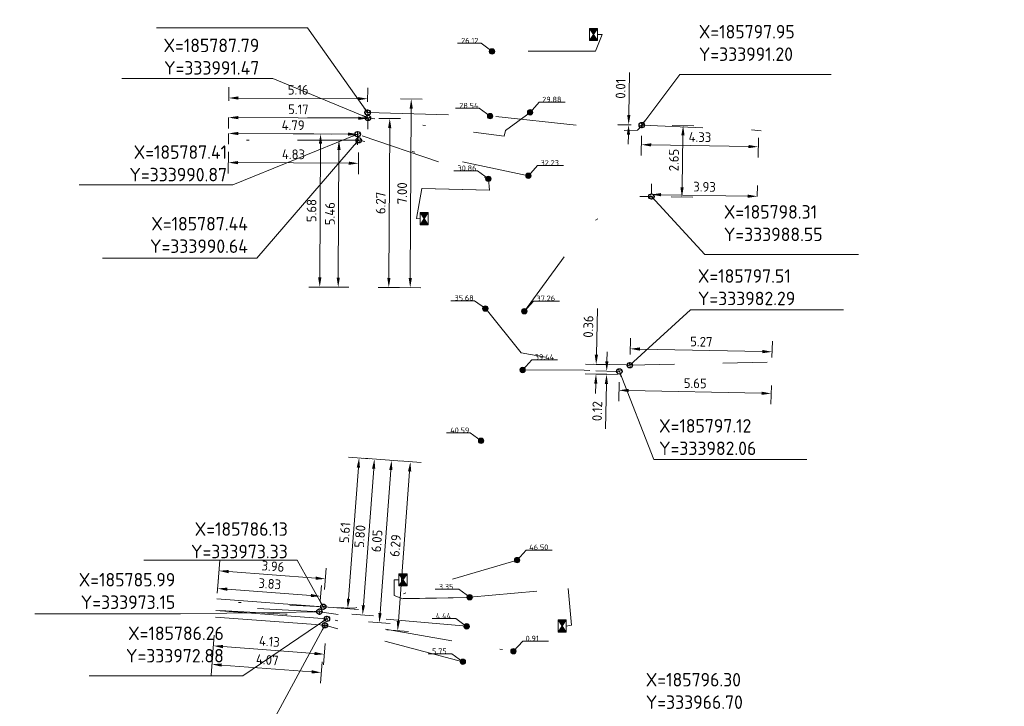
# Model space of a CAD drawing. Header units: inches. Extents: x 0 to 191500, y 0 to 342750.
# Tile 311 of 547: x 185775 to 185811, y 333970 to 333995. Entities that reach past the tile are written whole.
import ezdxf

# ---------------------------------------------------------------- set-up
doc = ezdxf.new("R2010")
doc.units = ezdxf.units.IN
doc.header["$MEASUREMENT"] = 0
for name, pattern in [('RI-HWA_HUISAANSLUITING', [4.8, 3, -1.8]), ('RI-HWA_KOLKAANSLUITING', [4.3, 2.5, -1.8]), ('RI-VWA_HUISAANSLUITING', [6.1, 2.5, -1.8, 0, -1.8])]:
    doc.linetypes.add(name, pattern=pattern)
doc.layers.get('0').update_dxf_attribs({"lineweight": 20})
doc.layers.get('DefPoints').update_dxf_attribs({"lineweight": 20})
for name, color, linetype, lineweight in [('ECW', 150, 'Continuous', 20), ('N-WE-RI-HWA-MAATVOERING-T25', 151, 'Continuous', 20), ('N-WE-RI-HWA_HUISAANSLUITING_PVC_160-G', 150, 'RI-HWA_HUISAANSLUITING', 20), ('N-WE-RI-HWA_KOLK-S', 150, 'Continuous', 20), ('N-WE-RI-HWA_KOLKAANSLUITING_PVC_160-G', 150, 'RI-HWA_KOLKAANSLUITING', 20), ('N-WE-RI-HWA_RIOOLPUT_ONTSTOPPINGSPUT-G', 150, 'Continuous', 20), ('N-WE-RI-INLAAT', 7, 'Continuous', 20), ('N-WE-RI-VWA-MAATVOERING-T25', 30, 'Continuous', 20), ('N-WE-RI-VWA_HUISAANSLUITING_PVC_160-G', 20, 'RI-VWA_HUISAANSLUITING', 20), ('N-WE-RI-VWA_RIOOLPUT_ONTSTOPPINGSPUT-G', 30, 'Continuous', 20), ('Tekst algemeen', 7, 'Continuous', 20)]:
    doc.layers.add(name, color=color, linetype=linetype, lineweight=lineweight)
doc.styles.add('NLCS-ISO', font='txt')
doc.styles.add('NLCS-ISO-M200-T18', font='txt', dxfattribs={"height": 0.36})
doc.styles.add('NLCS-ISO-M200-T25', font='txt', dxfattribs={"height": 0.5})
doc.dimstyles.new('NLCS-M200-T18-PIJL_L2_H1', dxfattribs={"dimscale": 0.2, "dimtxt": 2.5, "dimasz": 1.8, "dimexe": 2, "dimexo": 2, "dimgap": 0.7, "dimtad": 1, "dimzin": 0, "dimdsep": 46, "dimtxsty": 'NLCS-ISO-M200-T18', "dimcen": 0, "dimdle": 2, "dimclrd": 256, "dimclre": 256, "dimclrt": 256, "dimadec": 1, "dimazin": 0, "dimtfac": 1, "dimtdec": 3, "dimtofl": 0, "dimtmove": 0, "dimatfit": 3, "dimfxl": 2, "dimfxlon": 1, "dimtfillclr": 256, "dimtolj": 1, "dimtzin": 0, "dimlwd": -1, "dimlwe": -1, "dimarcsym": 0})
doc.dimstyles.new('NLCS-M200-T25-OPENBOL_L0_H0', dxfattribs={"dimscale": 0.2, "dimtxt": 2.5, "dimasz": 1, "dimexe": 2, "dimexo": 0, "dimgap": 0.5, "dimtad": 1, "dimdec": 0, "dimzin": 0, "dimdsep": 46, "dimtxsty": 'NLCS-ISO-M200-T25', "dimblk": 'DOTBLANK', "dimcen": 2, "dimclrd": 256, "dimclre": 256, "dimclrt": 256, "dimadec": 0, "dimazin": 0, "dimtp": 1, "dimtm": 1, "dimtfac": 1, "dimtix": 1, "dimtofl": 0, "dimtmove": 1, "dimatfit": 3, "dimldrblk": 'DOTBLANK', "dimfxl": 1, "dimfxlon": 1, "dimtvp": 0.5, "dimtolj": 1, "dimtzin": 0, "dimlwd": -1, "dimlwe": -1, "dimarcsym": 0})
picture_1 = doc.add_image_def('image1.ecw', size_in_pixel=(220000, 285000))

# ---------------------------------------------------------------- blocks, each defined once
blk = doc.blocks.new('N-SRI-KOLK_STRAAT_450X300-SO')
h = blk.add_hatch(color=256)
h.dxf.hatch_style = 1
h.paths.add_polyline_path([(0, 0.75), (-1.125, 1.5), (-1.125, 0)])
h.paths.add_polyline_path([(1.125, 1.5), (0, 0.75), (1.125, 0)])
for p, q in [((-1.125, 0), (1.125, 1.5)), ((1.125, 0), (-1.125, 1.5))]:
    blk.add_line(p, q)
at = {"flags": 128}
blk.add_lwpolyline([(-1.125, 0), (1.125, 0), (1.125, 1.5), (-1.125, 1.5)], close=True, dxfattribs=at)
blk = doc.blocks.new('A$C69773F55')
at = {"layer": 'N-WE-RI-HWA_KOLK-S', "xscale": 0.2, "yscale": 0.2, "zscale": 0.2, "rotation": 270}
blk.add_blockref('N-SRI-KOLK_STRAAT_450X300-SO', (0, 0.225, 53.073), dxfattribs=at)
blk = doc.blocks.new('A$C0CBE2467')
at = {"layer": 'N-WE-RI-HWA_KOLK-S', "xscale": 0.2, "yscale": 0.2, "zscale": 0.2, "rotation": 270}
blk.add_blockref('N-SRI-KOLK_STRAAT_450X300-SO', (0, 0.225, 53.073), dxfattribs=at)
blk = doc.blocks.new('A$C216208EF')
at = {"layer": 'N-WE-RI-HWA_KOLK-S', "xscale": 0.2, "yscale": 0.2, "zscale": 0.2, "rotation": 270}
blk.add_blockref('N-SRI-KOLK_STRAAT_450X300-SO', (0, 0.225, 53.073), dxfattribs=at)
blk = doc.blocks.new('A$C76EB385D')
at = {"layer": 'N-WE-RI-HWA_KOLK-S', "xscale": 0.2, "yscale": 0.2, "zscale": 0.2, "rotation": 270}
blk.add_blockref('N-SRI-KOLK_STRAAT_450X300-SO', (0, 0.225, 53.073), dxfattribs=at)
blk = doc.blocks.new('_DotBlank')
at = {"color": 0, "linetype": 'ByBlock', "lineweight": -2}
blk.add_line((-0.5, 0), (-1, 0), dxfattribs=at)
blk.add_circle((0, 0), 0.5, dxfattribs=at)
blk = doc.blocks.new('*D3907')
at = {"layer": 'DefPoints', "color": 0, "transparency": 16777216}
for p in [(185797.95, 333991.202), (185802.282, 333991.127), (185802.269, 333990.401)]:
    blk.add_point(p, dxfattribs=at)
at = {"layer": 'N-WE-RI-HWA-MAATVOERING-T25', "transparency": 16777216}
for p, q in [((185797.943, 333990.802), (185797.931, 333990.076)), ((185802.275, 333990.727), (185802.262, 333990.002)), ((185798.298, 333990.47), (185801.909, 333990.408))]:
    blk.add_line(p, q, dxfattribs=at)
for points in [[(185798.299, 333990.53), (185798.297, 333990.41), (185797.938, 333990.476)], [(185801.91, 333990.468), (185801.908, 333990.348), (185802.269, 333990.401)]]:
    blk.add_solid(points, dxfattribs=at)
at = {"layer": 'N-WE-RI-HWA-MAATVOERING-T25', "transparency": 16777216, "insert": (185800.109, 333990.759), "char_height": 0.36, "attachment_point": 5, "rotation": 359.0089, "style": 'NLCS-ISO-M200-T18'}
blk.add_mtext('\\A1;4.33', dxfattribs=at)
blk = doc.blocks.new('*D3908')
at = {"layer": 'DefPoints', "color": 0, "transparency": 16777216}
for p in [(185797.462, 333991.219), (185797.95, 333991.202), (185797.951, 333991.21)]:
    blk.add_point(p, dxfattribs=at)
at = {"layer": 'N-WE-RI-HWA-MAATVOERING-T25', "transparency": 16777216}
for p, q in [((185797.468, 333991.579), (185797.494, 333993.161)), ((185797.55, 333991.209), (185797.061, 333991.217)), ((185797.551, 333991.217), (185797.062, 333991.225)), ((185797.455, 333990.851), (185797.449, 333990.491))]:
    blk.add_line(p, q, dxfattribs=at)
for points in [[(185797.408, 333991.58), (185797.528, 333991.578), (185797.462, 333991.219)], [(185797.395, 333990.852), (185797.515, 333990.85), (185797.461, 333991.211)]]:
    blk.add_solid(points, dxfattribs=at)
at = {"layer": 'N-WE-RI-HWA-MAATVOERING-T25', "transparency": 16777216, "insert": (185797.164, 333992.555), "char_height": 0.36, "attachment_point": 5, "rotation": 89.0305, "style": 'NLCS-ISO-M200-T18'}
blk.add_mtext('\\A1;0.01', dxfattribs=at)
blk = doc.blocks.new('*D3909')
at = {"layer": 'DefPoints', "color": 0, "transparency": 16777216}
for p in [(185798.306, 333988.554), (185802.236, 333988.486), (185802.237, 333988.56)]:
    blk.add_point(p, dxfattribs=at)
at = {"layer": 'N-WE-RI-VWA-MAATVOERING-T25', "transparency": 16777216}
for p, q in [((185798.307, 333988.628), (185798.314, 333989.028)), ((185802.237, 333988.56), (185802.244, 333988.96)), ((185798.667, 333988.622), (185801.877, 333988.566))]:
    blk.add_line(p, q, dxfattribs=at)
for points in [[(185798.668, 333988.682), (185798.666, 333988.562), (185798.307, 333988.628)], [(185801.879, 333988.626), (185801.876, 333988.506), (185802.237, 333988.56)]]:
    blk.add_solid(points, dxfattribs=at)
at = {"layer": 'N-WE-RI-VWA-MAATVOERING-T25', "transparency": 16777216, "insert": (185800.278, 333988.914), "char_height": 0.36, "attachment_point": 5, "rotation": 359.0089, "style": 'NLCS-ISO-M200-T18'}
blk.add_mtext('\\A1;3.93', dxfattribs=at)
blk = doc.blocks.new('*D3910')
at = {"layer": 'DefPoints', "color": 0, "transparency": 16777216}
for p in [(185798.351, 333991.204), (185799.483, 333991.184), (185798.306, 333988.554)]:
    blk.add_point(p, dxfattribs=at)
at = {"layer": 'N-WE-RI-VWA-MAATVOERING-T25', "transparency": 16777216}
for p, q in [((185799.083, 333991.191), (185799.883, 333991.178)), ((185799.444, 333988.895), (185799.477, 333990.824)), ((185799.038, 333988.542), (185799.838, 333988.528))]:
    blk.add_line(p, q, dxfattribs=at)
for points in [[(185799.417, 333990.825), (185799.537, 333990.823), (185799.483, 333991.184)], [(185799.384, 333988.896), (185799.504, 333988.894), (185799.438, 333988.535)]]:
    blk.add_solid(points, dxfattribs=at)
at = {"layer": 'N-WE-RI-VWA-MAATVOERING-T25', "transparency": 16777216, "insert": (185799.141, 333989.907), "char_height": 0.36, "attachment_point": 5, "rotation": 89.0305, "style": 'NLCS-ISO-M200-T18'}
blk.add_mtext('\\A1;2.65', dxfattribs=at)
blk = doc.blocks.new('*D3911')
at = {"layer": 'DefPoints', "color": 0, "transparency": 16777216}
for p in [(185782.623, 333992.211), (185782.62, 333991.7), (185787.775, 333991.672)]:
    blk.add_point(p, dxfattribs=at)
at = {"layer": 'N-WE-RI-HWA-MAATVOERING-T25', "transparency": 16777216}
for p, q in [((185782.622, 333992.1), (185782.625, 333992.611)), ((185787.777, 333992.072), (185787.78, 333992.582)), ((185787.418, 333992.184), (185782.983, 333992.209))]:
    blk.add_line(p, q, dxfattribs=at)
for points in [[(185782.983, 333992.269), (185782.982, 333992.149), (185782.623, 333992.211)], [(185787.418, 333992.244), (185787.417, 333992.124), (185787.778, 333992.182)]]:
    blk.add_solid(points, dxfattribs=at)
at = {"layer": 'N-WE-RI-HWA-MAATVOERING-T25', "transparency": 16777216, "insert": (185785.202, 333992.516), "char_height": 0.36, "attachment_point": 5, "rotation": 359.6837, "style": 'NLCS-ISO-M200-T18'}
blk.add_mtext('\\A1;5.16', dxfattribs=at)
blk = doc.blocks.new('*D3912')
at = {"layer": 'DefPoints', "color": 0, "transparency": 16777216}
for p in [(185782.619, 333991.5), (185782.619, 333991.484), (185787.789, 333991.471)]:
    blk.add_point(p, dxfattribs=at)
at = {"layer": 'N-WE-RI-VWA-MAATVOERING-T25', "transparency": 16777216}
for p, q in [((185782.619, 333991.484), (185782.617, 333991.084)), ((185787.429, 333991.457), (185782.979, 333991.482)), ((185787.789, 333991.455), (185787.787, 333991.055))]:
    blk.add_line(p, q, dxfattribs=at)
for points in [[(185782.979, 333991.542), (185782.978, 333991.422), (185782.619, 333991.484)], [(185787.429, 333991.517), (185787.429, 333991.397), (185787.789, 333991.455)]]:
    blk.add_solid(points, dxfattribs=at)
at = {"layer": 'N-WE-RI-VWA-MAATVOERING-T25', "transparency": 16777216, "insert": (185785.206, 333991.789), "char_height": 0.36, "attachment_point": 5, "rotation": 359.6837, "style": 'NLCS-ISO-M200-T18'}
blk.add_mtext('\\A1;5.17', dxfattribs=at)
blk = doc.blocks.new('*D3913')
at = {"layer": 'DefPoints', "color": 0, "transparency": 16777216}
for p in [(185782.616, 333990.894), (185782.616, 333990.894), (185787.407, 333990.867)]:
    blk.add_point(p, dxfattribs=at)
at = {"layer": 'N-WE-RI-HWA-MAATVOERING-T25', "transparency": 16777216}
for p, q in [((185782.616, 333990.894), (185782.613, 333990.494)), ((185787.047, 333990.869), (185782.976, 333990.892)), ((185787.407, 333990.867), (185787.405, 333990.467))]:
    blk.add_line(p, q, dxfattribs=at)
for points in [[(185782.976, 333990.952), (185782.975, 333990.832), (185782.616, 333990.894)], [(185787.047, 333990.929), (185787.047, 333990.809), (185787.407, 333990.867)]]:
    blk.add_solid(points, dxfattribs=at)
at = {"layer": 'N-WE-RI-HWA-MAATVOERING-T25', "transparency": 16777216, "insert": (185785.013, 333991.2), "char_height": 0.36, "attachment_point": 5, "rotation": 359.6821, "style": 'NLCS-ISO-M200-T18'}
blk.add_mtext('\\A1;4.79', dxfattribs=at)
blk = doc.blocks.new('*D3914')
at = {"layer": 'DefPoints', "color": 0, "transparency": 16777216}
for p in [(185782.614, 333990.669), (185787.444, 333990.642), (185782.61, 333989.813)]:
    blk.add_point(p, dxfattribs=at)
at = {"layer": 'N-WE-RI-VWA-MAATVOERING-T25', "transparency": 16777216}
for p, q in [((185782.612, 333990.213), (185782.607, 333989.413)), ((185787.441, 333990.186), (185787.437, 333989.386)), ((185787.079, 333989.788), (185782.97, 333989.811))]:
    blk.add_line(p, q, dxfattribs=at)
for points in [[(185782.97, 333989.871), (185782.969, 333989.751), (185782.61, 333989.813)], [(185787.08, 333989.848), (185787.079, 333989.728), (185787.439, 333989.786)]]:
    blk.add_solid(points, dxfattribs=at)
at = {"layer": 'N-WE-RI-VWA-MAATVOERING-T25', "transparency": 16777216, "insert": (185785.026, 333990.12), "char_height": 0.36, "attachment_point": 5, "rotation": 359.6821, "style": 'NLCS-ISO-M200-T18'}
blk.add_mtext('\\A1;4.83', dxfattribs=at)
blk = doc.blocks.new('*D3915')
at = {"layer": 'DefPoints', "color": 0, "transparency": 16777216}
for p in [(185782.614, 333990.669), (185786.715, 333990.646), (185782.584, 333985.209)]:
    blk.add_point(p, dxfattribs=at)
at = {"layer": 'N-WE-RI-VWA-MAATVOERING-T25', "transparency": 16777216}
for p, q in [((185786.315, 333990.648), (185787.115, 333990.644)), ((185786.687, 333985.546), (185786.713, 333990.286)), ((185786.285, 333985.188), (185787.085, 333985.184))]:
    blk.add_line(p, q, dxfattribs=at)
for points in [[(185786.653, 333990.286), (185786.773, 333990.286), (185786.715, 333990.646)], [(185786.627, 333985.547), (185786.747, 333985.546), (185786.685, 333985.186)]]:
    blk.add_solid(points, dxfattribs=at)
at = {"layer": 'N-WE-RI-VWA-MAATVOERING-T25', "transparency": 16777216, "insert": (185786.38, 333987.918), "char_height": 0.36, "attachment_point": 5, "rotation": 89.6821, "style": 'NLCS-ISO-M200-T18'}
blk.add_mtext('\\A1;5.46', dxfattribs=at)
blk = doc.blocks.new('*D3916')
at = {"layer": 'DefPoints', "color": 0, "transparency": 16777216}
for p in [(185782.616, 333990.894), (185786.03, 333990.875), (185782.584, 333985.209)]:
    blk.add_point(p, dxfattribs=at)
at = {"layer": 'N-WE-RI-HWA-MAATVOERING-T25', "transparency": 16777216}
for p, q in [((185785.63, 333990.877), (185786.43, 333990.872)), ((185786.001, 333985.55), (185786.028, 333990.515)), ((185785.599, 333985.192), (185786.399, 333985.188))]:
    blk.add_line(p, q, dxfattribs=at)
for points in [[(185785.968, 333990.515), (185786.088, 333990.514), (185786.03, 333990.875)], [(185785.941, 333985.55), (185786.061, 333985.55), (185785.999, 333985.19)]]:
    blk.add_solid(points, dxfattribs=at)
at = {"layer": 'N-WE-RI-HWA-MAATVOERING-T25', "transparency": 16777216, "insert": (185785.695, 333988.034), "char_height": 0.36, "attachment_point": 5, "rotation": 89.6821, "style": 'NLCS-ISO-M200-T18'}
blk.add_mtext('\\A1;5.68', dxfattribs=at)
blk = doc.blocks.new('*D3917')
at = {"layer": 'DefPoints', "color": 0, "transparency": 16777216}
for p in [(185782.619, 333991.484), (185788.598, 333991.45), (185782.584, 333985.209)]:
    blk.add_point(p, dxfattribs=at)
at = {"layer": 'N-WE-RI-VWA-MAATVOERING-T25', "transparency": 16777216}
for p, q in [((185788.198, 333991.453), (185788.998, 333991.448)), ((185788.565, 333985.536), (185788.596, 333991.09)), ((185788.163, 333985.178), (185788.963, 333985.174))]:
    blk.add_line(p, q, dxfattribs=at)
for points in [[(185788.536, 333991.091), (185788.656, 333991.09), (185788.598, 333991.45)], [(185788.505, 333985.536), (185788.625, 333985.535), (185788.563, 333985.176)]]:
    blk.add_solid(points, dxfattribs=at)
at = {"layer": 'N-WE-RI-VWA-MAATVOERING-T25', "transparency": 16777216, "insert": (185788.261, 333988.315), "char_height": 0.36, "attachment_point": 5, "rotation": 89.6822, "style": 'NLCS-ISO-M200-T18'}
blk.add_mtext('\\A1;6.27', dxfattribs=at)
blk = doc.blocks.new('*D3918')
at = {"layer": 'DefPoints', "color": 0, "transparency": 16777216}
for p in [(185782.623, 333992.211), (185789.396, 333992.173), (185782.584, 333985.209)]:
    blk.add_point(p, dxfattribs=at)
at = {"layer": 'N-WE-RI-HWA-MAATVOERING-T25', "transparency": 16777216}
for p, q in [((185788.996, 333992.175), (185789.796, 333992.171)), ((185789.359, 333985.531), (185789.394, 333991.813)), ((185788.957, 333985.174), (185789.757, 333985.169))]:
    blk.add_line(p, q, dxfattribs=at)
for points in [[(185789.334, 333991.813), (185789.454, 333991.813), (185789.396, 333992.173)], [(185789.299, 333985.532), (185789.419, 333985.531), (185789.357, 333985.171)]]:
    blk.add_solid(points, dxfattribs=at)
at = {"layer": 'N-WE-RI-HWA-MAATVOERING-T25', "transparency": 16777216, "insert": (185789.057, 333988.674), "char_height": 0.36, "attachment_point": 5, "rotation": 89.6824, "style": 'NLCS-ISO-M200-T18'}
blk.add_mtext('\\A1;7.00', dxfattribs=at)
blk = doc.blocks.new('*D3927')
at = {"layer": 'DefPoints', "color": 0, "transparency": 16777216}
for p in [(185802.785, 333982.791), (185797.506, 333982.294), (185802.772, 333982.183)]:
    blk.add_point(p, dxfattribs=at)
at = {"layer": 'N-WE-RI-HWA-MAATVOERING-T25', "transparency": 16777216}
for p, q in [((185797.514, 333982.694), (185797.527, 333983.302)), ((185797.879, 333982.894), (185802.425, 333982.799)), ((185802.781, 333982.583), (185802.794, 333983.191))]:
    blk.add_line(p, q, dxfattribs=at)
for points in [[(185797.88, 333982.954), (185797.877, 333982.834), (185797.519, 333982.902)], [(185802.427, 333982.859), (185802.424, 333982.739), (185802.785, 333982.791)]]:
    blk.add_solid(points, dxfattribs=at)
at = {"layer": 'N-WE-RI-HWA-MAATVOERING-T25', "transparency": 16777216, "insert": (185800.159, 333983.167), "char_height": 0.36, "attachment_point": 5, "rotation": 358.7974, "style": 'NLCS-ISO-M200-T18'}
blk.add_mtext('\\A1;5.27', dxfattribs=at)
blk = doc.blocks.new('*D3928')
at = {"layer": 'DefPoints', "color": 0, "transparency": 16777216}
for p in [(185797.117, 333982.063), (185802.767, 333981.944), (185802.753, 333981.244)]:
    blk.add_point(p, dxfattribs=at)
at = {"layer": 'N-WE-RI-VWA-MAATVOERING-T25', "transparency": 16777216}
for p, q in [((185797.109, 333981.663), (185797.094, 333980.962)), ((185802.759, 333981.544), (185802.744, 333980.844)), ((185797.462, 333981.355), (185802.393, 333981.251))]:
    blk.add_line(p, q, dxfattribs=at)
for points in [[(185797.463, 333981.415), (185797.461, 333981.295), (185797.102, 333981.362)], [(185802.394, 333981.311), (185802.392, 333981.191), (185802.753, 333981.244)]]:
    blk.add_solid(points, dxfattribs=at)
at = {"layer": 'N-WE-RI-VWA-MAATVOERING-T25', "transparency": 16777216, "insert": (185799.934, 333981.623), "char_height": 0.36, "attachment_point": 5, "rotation": 358.7974, "style": 'NLCS-ISO-M200-T18'}
blk.add_mtext('\\A1;5.65', dxfattribs=at)
blk = doc.blocks.new('*D3929')
at = {"layer": 'DefPoints', "color": 0, "transparency": 16777216}
for p in [(185796.647, 333982.073), (185802.765, 333981.827), (185802.767, 333981.944)]:
    blk.add_point(p, dxfattribs=at)
at = {"layer": 'N-WE-RI-VWA-MAATVOERING-T25', "transparency": 16777216}
for p, q in [((185796.654, 333982.433), (185796.662, 333982.793)), ((185797.044, 333981.947), (185796.244, 333981.964)), ((185797.046, 333982.064), (185796.247, 333982.081)), ((185796.636, 333981.596), (185796.601, 333979.927))]:
    blk.add_line(p, q, dxfattribs=at)
for points in [[(185796.594, 333982.434), (185796.714, 333982.432), (185796.647, 333982.073)], [(185796.576, 333981.597), (185796.696, 333981.594), (185796.644, 333981.955)]]:
    blk.add_solid(points, dxfattribs=at)
at = {"layer": 'N-WE-RI-VWA-MAATVOERING-T25', "transparency": 16777216, "insert": (185796.295, 333980.588), "char_height": 0.36, "attachment_point": 5, "rotation": 88.7974, "style": 'NLCS-ISO-M200-T18'}
blk.add_mtext('\\A1;0.12', dxfattribs=at)
blk = doc.blocks.new('*D3930')
at = {"layer": 'DefPoints', "color": 0, "transparency": 16777216}
for p in [(185796.257, 333982.32), (185802.772, 333982.183), (185802.765, 333981.827)]:
    blk.add_point(p, dxfattribs=at)
at = {"layer": 'N-WE-RI-HWA-MAATVOERING-T25', "transparency": 16777216}
for p, q in [((185796.265, 333982.68), (185796.301, 333984.4)), ((185796.657, 333982.312), (185795.857, 333982.329)), ((185796.65, 333981.955), (185795.85, 333981.972)), ((185796.242, 333981.604), (185796.235, 333981.244))]:
    blk.add_line(p, q, dxfattribs=at)
for points in [[(185796.205, 333982.681), (185796.325, 333982.679), (185796.257, 333982.32)], [(185796.182, 333981.605), (185796.302, 333981.603), (185796.25, 333981.964)]]:
    blk.add_solid(points, dxfattribs=at)
at = {"layer": 'N-WE-RI-HWA-MAATVOERING-T25', "transparency": 16777216, "insert": (185795.967, 333983.727), "char_height": 0.36, "attachment_point": 5, "rotation": 88.7974, "style": 'NLCS-ISO-M200-T18'}
blk.add_mtext('\\A1;0.36', dxfattribs=at)
blk = doc.blocks.new('*D3743')
at = {"layer": 'DefPoints', "color": 0, "transparency": 16777216}
for p in [(185782.261, 333974.661), (185782.183, 333973.629), (185786.131, 333973.331)]:
    blk.add_point(p, dxfattribs=at)
at = {"layer": 'N-WE-RI-VWA-MAATVOERING-T25', "transparency": 16777216}
for p, q in [((185782.231, 333974.262), (185782.291, 333975.06)), ((185785.85, 333974.391), (185782.62, 333974.634)), ((185786.179, 333973.965), (185786.239, 333974.762))]:
    blk.add_line(p, q, dxfattribs=at)
for points in [[(185782.625, 333974.694), (185782.616, 333974.574), (185782.261, 333974.661)], [(185785.854, 333974.45), (185785.845, 333974.331), (185786.209, 333974.364)]]:
    blk.add_solid(points, dxfattribs=at)
at = {"layer": 'N-WE-RI-VWA-MAATVOERING-T25', "transparency": 16777216, "insert": (185784.266, 333974.831), "char_height": 0.36, "attachment_point": 5, "rotation": 355.6871, "style": 'NLCS-ISO-M200-T18'}
blk.add_mtext('\\A1;3.96', dxfattribs=at)
blk = doc.blocks.new('*D3744')
at = {"layer": 'DefPoints', "color": 0, "transparency": 16777216}
for p in [(185782.212, 333974.007), (185782.169, 333973.434), (185785.988, 333973.146)]:
    blk.add_point(p, dxfattribs=at)
at = {"layer": 'N-WE-RI-HWA-MAATVOERING-T25', "transparency": 16777216}
for p, q in [((185782.199, 333973.833), (185782.242, 333974.406)), ((185786.018, 333973.545), (185786.061, 333974.118)), ((185785.672, 333973.746), (185782.571, 333973.98))]:
    blk.add_line(p, q, dxfattribs=at)
for points in [[(185782.575, 333974.04), (185782.566, 333973.92), (185782.212, 333974.007)], [(185785.677, 333973.806), (185785.668, 333973.687), (185786.031, 333973.719)]]:
    blk.add_solid(points, dxfattribs=at)
at = {"layer": 'N-WE-RI-HWA-MAATVOERING-T25', "transparency": 16777216, "insert": (185784.146, 333974.182), "char_height": 0.36, "attachment_point": 5, "rotation": 355.6871, "style": 'NLCS-ISO-M200-T18'}
blk.add_mtext('\\A1;3.83', dxfattribs=at)
blk = doc.blocks.new('*D3745')
at = {"layer": 'DefPoints', "color": 0, "transparency": 16777216}
for p in [(185782.15, 333973.192), (185786.265, 333972.881), (185782.051, 333971.878)]:
    blk.add_point(p, dxfattribs=at)
at = {"layer": 'N-WE-RI-VWA-MAATVOERING-T25', "transparency": 16777216}
for p, q in [((185782.081, 333972.277), (185782.021, 333971.479)), ((185786.196, 333971.966), (185786.136, 333971.168)), ((185785.807, 333971.594), (185782.41, 333971.851))]:
    blk.add_line(p, q, dxfattribs=at)
for points in [[(185782.415, 333971.91), (185782.406, 333971.791), (185782.051, 333971.878)], [(185785.811, 333971.654), (185785.802, 333971.534), (185786.166, 333971.567)]]:
    blk.add_solid(points, dxfattribs=at)
at = {"layer": 'N-WE-RI-VWA-MAATVOERING-T25', "transparency": 16777216, "insert": (185784.133, 333972.041), "char_height": 0.36, "attachment_point": 5, "rotation": 355.6819, "style": 'NLCS-ISO-M200-T18'}
blk.add_mtext('\\A1;4.13', dxfattribs=at)
blk = doc.blocks.new('*D3746')
at = {"layer": 'DefPoints', "color": 0, "transparency": 16777216}
for p in [(185782.132, 333972.948), (185786.191, 333972.642), (185781.999, 333971.193)]:
    blk.add_point(p, dxfattribs=at)
at = {"layer": 'N-WE-RI-HWA-MAATVOERING-T25', "transparency": 16777216}
for p, q in [((185782.03, 333971.592), (185781.969, 333970.795)), ((185785.699, 333970.914), (185782.358, 333971.166)), ((185786.089, 333971.286), (185786.028, 333970.488))]:
    blk.add_line(p, q, dxfattribs=at)
for points in [[(185782.363, 333971.226), (185782.354, 333971.106), (185781.999, 333971.193)], [(185785.704, 333970.974), (185785.695, 333970.854), (185786.058, 333970.887)]]:
    blk.add_solid(points, dxfattribs=at)
at = {"layer": 'N-WE-RI-HWA-MAATVOERING-T25', "transparency": 16777216, "insert": (185784.053, 333971.359), "char_height": 0.36, "attachment_point": 5, "rotation": 355.6819, "style": 'NLCS-ISO-M200-T18'}
blk.add_mtext('\\A1;4.07', dxfattribs=at)
blk = doc.blocks.new('*D3747')
at = {"layer": 'DefPoints', "color": 0, "transparency": 16777216}
for p in [(185782.605, 333979.22), (185782.169, 333973.434), (185787.592, 333973.025)]:
    blk.add_point(p, dxfattribs=at)
at = {"layer": 'N-WE-RI-HWA-MAATVOERING-T25', "transparency": 16777216}
for p, q in [((185787.629, 333978.841), (185788.427, 333978.781)), ((185788.001, 333978.452), (185787.619, 333973.384)), ((185787.193, 333973.055), (185787.991, 333972.995))]:
    blk.add_line(p, q, dxfattribs=at)
for points in [[(185787.941, 333978.457), (185788.061, 333978.448), (185788.028, 333978.811)], [(185787.559, 333973.389), (185787.679, 333973.38), (185787.592, 333973.025)]]:
    blk.add_solid(points, dxfattribs=at)
at = {"layer": 'N-WE-RI-HWA-MAATVOERING-T25', "transparency": 16777216, "insert": (185787.491, 333975.942), "char_height": 0.36, "attachment_point": 5, "rotation": 85.6871, "style": 'NLCS-ISO-M200-T18'}
blk.add_mtext('\\A1;5.80', dxfattribs=at)
blk = doc.blocks.new('*D3748')
at = {"layer": 'DefPoints', "color": 0, "transparency": 16777216}
for p in [(185782.605, 333979.22), (185782.183, 333973.629), (185787.039, 333973.263)]:
    blk.add_point(p, dxfattribs=at)
at = {"layer": 'N-WE-RI-VWA-MAATVOERING-T25', "transparency": 16777216}
for p, q in [((185787.061, 333978.884), (185787.859, 333978.824)), ((185787.433, 333978.495), (185787.066, 333973.622)), ((185786.64, 333973.293), (185787.438, 333973.232))]:
    blk.add_line(p, q, dxfattribs=at)
for points in [[(185787.373, 333978.499), (185787.493, 333978.49), (185787.46, 333978.854)], [(185787.006, 333973.626), (185787.126, 333973.617), (185787.039, 333973.263)]]:
    blk.add_solid(points, dxfattribs=at)
at = {"layer": 'N-WE-RI-VWA-MAATVOERING-T25', "transparency": 16777216, "insert": (185786.93, 333976.082), "char_height": 0.36, "attachment_point": 5, "rotation": 85.6871, "style": 'NLCS-ISO-M200-T18'}
blk.add_mtext('\\A1;5.61', dxfattribs=at)
blk = doc.blocks.new('*D3749')
at = {"layer": 'DefPoints', "color": 0, "transparency": 16777216}
for p in [(185782.605, 333979.22), (185782.15, 333973.192), (185788.21, 333972.734)]:
    blk.add_point(p, dxfattribs=at)
at = {"layer": 'N-WE-RI-VWA-MAATVOERING-T25', "transparency": 16777216}
for p, q in [((185788.266, 333978.793), (185789.064, 333978.732)), ((185788.638, 333978.403), (185788.237, 333973.093)), ((185787.811, 333972.764), (185788.609, 333972.704))]:
    blk.add_line(p, q, dxfattribs=at)
for points in [[(185788.578, 333978.408), (185788.698, 333978.399), (185788.665, 333978.762)], [(185788.177, 333973.098), (185788.297, 333973.089), (185788.21, 333972.734)]]:
    blk.add_solid(points, dxfattribs=at)
at = {"layer": 'N-WE-RI-VWA-MAATVOERING-T25', "transparency": 16777216, "insert": (185788.119, 333975.772), "char_height": 0.36, "attachment_point": 5, "rotation": 85.6819, "style": 'NLCS-ISO-M200-T18'}
blk.add_mtext('\\A1;6.05', dxfattribs=at)
blk = doc.blocks.new('*D3750')
at = {"layer": 'DefPoints', "color": 0, "transparency": 16777216}
for p in [(185782.605, 333979.22), (185782.132, 333972.948), (185788.89, 333972.439)]:
    blk.add_point(p, dxfattribs=at)
at = {"layer": 'N-WE-RI-HWA-MAATVOERING-T25', "transparency": 16777216}
for p, q in [((185788.964, 333978.74), (185789.762, 333978.68)), ((185789.336, 333978.351), (185788.917, 333972.798)), ((185788.491, 333972.469), (185789.289, 333972.409))]:
    blk.add_line(p, q, dxfattribs=at)
for points in [[(185789.276, 333978.356), (185789.395, 333978.347), (185789.363, 333978.71)], [(185788.857, 333972.802), (185788.977, 333972.793), (185788.89, 333972.439)]]:
    blk.add_solid(points, dxfattribs=at)
at = {"layer": 'N-WE-RI-HWA-MAATVOERING-T25', "transparency": 16777216, "insert": (185788.807, 333975.599), "char_height": 0.36, "attachment_point": 5, "rotation": 85.6876, "style": 'NLCS-ISO-M200-T18'}
blk.add_mtext('\\A1;6.29', dxfattribs=at)
blk = doc.blocks.new('A$C2C270354')
h = blk.add_hatch(color=256)
h.dxf.hatch_style = 1
edge = h.paths.add_edge_path()
edge.add_arc((0, 0), 0.1, 0, 360)
blk.add_circle((0, 0), 0.1)

msp = doc.modelspace()

# ---------------------------------------------------------------- linework, layer by layer
at = {"layer": 'N-WE-RI-HWA-MAATVOERING-T25'}
for p, q in [((185786.131, 333973.331), (185782.18332, 333973.62872)), ((185786.265, 333972.881), (185782.15035, 333973.19169)), ((185786.191, 333972.642), (185782.13199, 333972.94849))]:
    msp.add_line(p, q, dxfattribs=at)
at = {"layer": 'N-WE-RI-HWA-MAATVOERING-T25', "flags": 128}
msp.add_lwpolyline([(185792.39157, 333993.94783), (185791.98688, 333994.24013), (185791.10733, 333994.24013)], dxfattribs=at)
for points, elevation in [([(185792.31981, 333991.53676), (185791.91512, 333991.82905), (185791.03557, 333991.82905)], 53.297), ([(185792.25689, 333989.21354), (185791.8522, 333989.50584), (185790.97265, 333989.50584)], 56.04), ([(185792.14495, 333984.39557), (185791.74026, 333984.68786), (185790.86071, 333984.68786)], 53.297), ([(185791.98545, 333979.48725), (185791.58076, 333979.77954), (185790.70121, 333979.77954)], 59.059), ([(185791.56377, 333973.68338), (185791.15908, 333973.97568), (185790.27953, 333973.97568)], 53.297), ([(185791.45117, 333972.60123), (185791.04648, 333972.89352), (185790.16693, 333972.89352)], 53.297), ([(185791.31112, 333971.28919), (185790.90643, 333971.58148), (185790.02687, 333971.58148)], 53.297)]:
    msp.add_lwpolyline(points, dxfattribs=dict(at, elevation=elevation))
at = {"layer": 'N-WE-RI-HWA_HUISAANSLUITING_PVC_160-G', "flags": 128}
for points, elevation in [([(185787.775, 333991.672), (185792.531, 333991.528)], 56.201), ([(185787.775, 333991.672), (185792.531, 333991.528)], 56.201), ([(185792.531, 333991.528), (185797.22, 333991.005), (185797.787, 333991.014), (185797.971, 333991.203), (185801.915, 333991.032), (185802.384, 333990.992)], 55.72), ([(185792.531, 333991.528), (185797.22, 333991.005), (185797.787, 333991.014), (185797.971, 333991.203), (185801.915, 333991.032), (185802.384, 333990.992)], 55.72), ([(185782.77855, 333990.88807), (185787.407, 333990.867), (185792.25665, 333989.21371)], 56.04), ([(185782.77855, 333990.88807), (185787.407, 333990.867), (185792.25665, 333989.21371)], 56.04), ([(185792.17, 333984.376), (185793.477, 333982.758), (185795.768, 333982.337), (185797.365, 333982.303), (185797.506, 333982.294), (185802.598, 333982.409)], 55.507), ([(185792.17, 333984.376), (185793.477, 333982.758), (185795.768, 333982.337), (185797.365, 333982.303), (185797.506, 333982.294), (185802.598, 333982.409)], 55.507), ([(185791.45837, 333972.60315), (185787.117, 333972.981), (185785.988, 333973.146), (185782.34256, 333973.32533)], 57.574), ([(185791.45837, 333972.60315), (185787.117, 333972.981), (185785.988, 333973.146), (185782.34256, 333973.32533)], 57.574), ([(185791.3121, 333971.29075), (185786.191, 333972.642)], 55.766), ([(185791.3121, 333971.29075), (185786.191, 333972.642)], 55.766)]:
    msp.add_lwpolyline(points, dxfattribs=dict(at, elevation=elevation))
at = {"layer": 'N-WE-RI-HWA_KOLKAANSLUITING_PVC_160-G'}
for points in [[(185796.31097, 333994.56665), (185796.47443, 333994.56665), (185796.23201, 333993.948)], [(185796.232, 333993.948), (185792.3918, 333993.948)], [(185796.232, 333993.948), (185792.3918, 333993.948)], [(185789.72356, 333987.72999), (185789.58473, 333987.73703), (185789.783, 333988.855)], [(185788.9389, 333974.32709), (185788.75772, 333974.32709), (185788.75772, 333973.74069), (185789.08, 333973.629)], [(185791.56354, 333973.68355), (185795.223, 333974.01168)], [(185795.223, 333974.01168), (185795.34593, 333972.64072)], [(185795.34593, 333972.64072), (185795.14559, 333972.61275)]]:
    msp.add_lwpolyline(points, dxfattribs=at)
for points in [[(185789.783, 333988.855), (185792.3, 333988.785), (185792.26119, 333989.20948), (185792.3, 333988.785), (185789.783, 333988.855)], [(185789.08, 333973.629), (185791.59556, 333973.67413), (185789.08, 333973.629)]]:
    msp.add_lwpolyline(points, close=True, dxfattribs=at)
at = {"layer": 'N-WE-RI-HWA_RIOOLPUT_ONTSTOPPINGSPUT-G'}
for p, q in [((185787.87287, 333991.69254), (185787.67713, 333991.65146)), ((185787.75446, 333991.76987), (185787.79554, 333991.57413)), ((185797.92985, 333991.3001), (185797.97093, 333991.10436)), ((185787.50487, 333990.88754), (185787.30913, 333990.84646)), ((185787.38646, 333990.96487), (185787.42754, 333990.76913)), ((185798.04826, 333991.22277), (185797.85252, 333991.18169)), ((185797.60387, 333982.31454), (185797.40813, 333982.27346)), ((185797.48546, 333982.39187), (185797.52654, 333982.19613)), ((185786.08587, 333973.16654), (185785.89013, 333973.12546)), ((185785.96746, 333973.24387), (185786.00854, 333973.04813)), ((185786.28887, 333972.66254), (185786.09313, 333972.62146)), ((185786.17046, 333972.73987), (185786.21154, 333972.54413))]:
    msp.add_line(p, q, dxfattribs=at)
for centre in [(185787.775, 333991.672), (185797.95039, 333991.20223), (185787.407, 333990.867), (185797.506, 333982.294), (185785.988, 333973.146), (185786.191, 333972.642)]:
    msp.add_circle(centre, 0.1, dxfattribs=at)
at = {"layer": 'N-WE-RI-VWA-MAATVOERING-T25', "flags": 128}
for points, elevation in [([(185793.81104, 333991.67766), (185794.14754, 333992.05339), (185795.10321, 333992.05339)], 59.383), ([(185793.74825, 333989.32508), (185794.08475, 333989.70081), (185795.04042, 333989.70081)], 59.404), ([(185793.59843, 333984.29772), (185793.93494, 333984.67345), (185794.8906, 333984.67345)], 62.203), ([(185793.5355, 333982.11884), (185793.872, 333982.49457), (185794.82767, 333982.49457)], 59.884), ([(185793.32903, 333975.05905), (185793.66554, 333975.43478), (185794.62121, 333975.43478)], 62.203), ([(185793.19522, 333971.67617), (185793.53173, 333972.0519), (185794.48739, 333972.0519)], 240.98385)]:
    msp.add_lwpolyline(points, dxfattribs=dict(at, elevation=elevation))
at = {"layer": 'N-WE-RI-VWA_HUISAANSLUITING_PVC_160-G', "flags": 128}
for points, elevation in [([(185793.80365, 333991.67766), (185792.888, 333991), (185792.848, 333990.794), (185787.789, 333991.471), (185785.12143, 333991.46974)], 55.334), ([(185793.74086, 333989.32508), (185787.444, 333990.642), (185782.95572, 333990.64041)], 55.355), ([(185793.59926, 333984.29772), (185795.925, 333987.48), (185797.635, 333988.554), (185798.306, 333988.554)], 55.874), ([(185793.52811, 333982.11884), (185795.809, 333982.105), (185797.117, 333982.063)], 55.835), ([(185793.32165, 333975.06169), (185787.289, 333973.274), (185786.496, 333973.297), (185786.131, 333973.331), (185782.32608, 333973.52352)], 57.751), ([(185782.28961, 333973.19295), (185784.732, 333973.058), (185786.265, 333972.881), (185793.079, 333971.69)], 56.768), ([(185782.28961, 333973.19295), (185784.732, 333973.058), (185786.265, 333972.881), (185793.079, 333971.69)], 56.768)]:
    msp.add_lwpolyline(points, dxfattribs=dict(at, elevation=elevation))
at = {"layer": 'N-WE-RI-VWA_RIOOLPUT_ONTSTOPPINGSPUT-G'}
for p, q in [((185787.87913, 333991.51433), (185787.69887, 333991.42767)), ((185787.74567, 333991.56113), (185787.83233, 333991.38087)), ((185787.53413, 333990.68533), (185787.35387, 333990.59867)), ((185787.40067, 333990.73213), (185787.48733, 333990.55187)), ((185798.39613, 333988.59733), (185798.21587, 333988.51067)), ((185798.26267, 333988.64413), (185798.34933, 333988.46387)), ((185797.20713, 333982.10633), (185797.02687, 333982.01967)), ((185797.07367, 333982.15313), (185797.16033, 333981.97287)), ((185786.22113, 333973.37433), (185786.04087, 333973.28767)), ((185786.08767, 333973.42113), (185786.17433, 333973.24087)), ((185786.22167, 333972.97113), (185786.30833, 333972.79087)), ((185786.35513, 333972.92433), (185786.17487, 333972.83767))]:
    msp.add_line(p, q, dxfattribs=at)
for centre in [(185787.789, 333991.471), (185787.444, 333990.642), (185798.306, 333988.554), (185797.117, 333982.063), (185786.131, 333973.331), (185786.265, 333972.881)]:
    msp.add_circle(centre, 0.1, dxfattribs=at)

# ---------------------------------------------------------------- block references
at = {"lineweight": -3}
for name, p in [('A$C69773F55', (185796.01096, 333994.34166)), ('A$C0CBE2467', (185789.72356, 333987.505)), ('A$C76EB385D', (185788.9389, 333974.1021)), ('A$C216208EF', (185794.84558, 333972.38776))]:
    msp.add_blockref(name, p, dxfattribs=at)
at = {"layer": 'N-WE-RI-INLAAT', "rotation": 0.06357443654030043}
for p in [(185792.3918, 333993.93775, 53.297), (185792.31958, 333991.53693, 53.297), (185793.80365, 333991.67766, 113.874), (185793.74109, 333989.32508, 58.154), (185792.25665, 333989.20948, 53.297), (185792.14471, 333984.39574, 53.297), (185793.59104, 333984.29772, 58.154), (185793.52811, 333982.11617, 58.154), (185791.98521, 333979.48742, 59.059), (185793.32165, 333975.05905, 58.154), (185791.56354, 333973.68355, 53.297), (185791.45093, 333972.6014, 53.297), (185793.18783, 333971.6788, 236.53185), (185791.31088, 333971.28936, 53.297)]:
    msp.add_blockref('A$C2C270354', p, dxfattribs=at)

# ---------------------------------------------------------------- texts
at = {"layer": 'N-WE-RI-HWA-MAATVOERING-T25', "style": 'NLCS-ISO'}
for s, p in [('26.12', (185791.24733, 333994.24013)), ('28.54', (185791.17557, 333991.82905, 53.297)), ('30.86', (185791.11265, 333989.50584, 56.04)), ('35.68', (185791.00071, 333984.68786, 53.297)), ('40.59', (185790.84121, 333979.77954, 59.059)), ('3.35', (185790.41953, 333973.97568, 53.297)), ('4.44', (185790.30693, 333972.89352, 53.297)), ('5.75', (185790.16687, 333971.58148, 53.297))]:
    msp.add_text(s, height=0.2, rotation=359.997829, dxfattribs=at).set_placement(p)
at = {"layer": 'N-WE-RI-VWA-MAATVOERING-T25', "style": 'NLCS-ISO'}
for s, p in [('29.88', (185794.25602, 333992.05349, 56.887)), ('32.23', (185794.19323, 333989.70091, 56.908)), ('37.26', (185794.04341, 333984.67355, 59.707)), ('39.44', (185793.98047, 333982.49467, 57.388)), ('46.50', (185793.77401, 333975.43489, 59.707)), ('0.91', (185793.6402, 333972.052, 238.48785))]:
    msp.add_text(s, height=0.2, rotation=0.527971, dxfattribs=at).set_placement(p)
at = {"layer": 'Tekst algemeen', "char_height": 0.5, "style": 'NLCS-ISO-M200-T25'}
for s, insert, attachment_point in [('X=185797.95\\PY=333991.20', (185800.06656, 333993.58624, 55.72), 7), ('X=185787.79\\PY=333991.47', (185783.75606, 333993.07747, 55.334), 9), ('X=185787.41\\PY=333990.87', (185782.56085, 333989.11728, 56.04), 9), ('X=185798.31\\PY=333988.55', (185800.99316, 333986.89928, 55.874), 7), ('X=185787.44\\PY=333990.64', (185783.33444, 333986.46008, 55.355), 9), ('X=185797.51\\PY=333982.29', (185800.03014, 333984.52069, 55.507), 7), ('X=185797.12\\PY=333982.06', (185798.58994, 333978.95895, 55.835), 7), ('X=185786.13\\PY=333973.33', (185784.81396, 333975.12846, 57.751), 9), ('X=185785.99\\PY=333973.15', (185780.64006, 333973.24779, 57.574), 9), ('X=185786.26\\PY=333972.88', (185782.44086, 333971.26135, 56.768), 9), ('X=185796.30\\PY=333966.70', (185798.09758, 333969.53756, 56.04), 7)]:
    msp.add_mtext(s, dxfattribs=dict(at, insert=insert, attachment_point=attachment_point))

# ---------------------------------------------------------------- dimensions: what is measured, and where the dimension line sits
at = {"layer": 'N-WE-RI-HWA-MAATVOERING-T25'}
for p1, p2, distance, picture, middle in [((185797.95039, 333991.20223), (185797.95053, 333991.2103), 0.48908, '*D3908', (185797.16409, 333992.55523)), ((185787.775, 333991.672), (185782.62, 333991.70046), -0.51014, '*D3911', (185785.20208, 333992.51635)), ((185782.584, 333985.209), (185782.62282, 333992.21059), -6.77333, '*D3918', (185789.05664, 333988.67402)), ((185787.407, 333990.867), (185782.61554, 333990.89358), 0, '*D3913', (185785.01304, 333991.20029)), ((185782.584, 333985.209), (185782.61554, 333990.89358), -3.41492, '*D3916', (185785.69464, 333988.03412)), ((185797.95039, 333991.20223), (185802.28183, 333991.1273), -0.72593, '*D3907', (185800.10909, 333990.75889)), ((185802.765, 333981.827), (185802.77248, 333982.18344), 6.51676, '*D3930', (185795.96661, 333983.72662)), ((185797.506, 333982.294), (185802.77248, 333982.18344), 0.60812, '*D3927', (185800.15872, 333983.16664)), ((185782.60491, 333979.22001), (185782.13199, 333972.94849), 6.77699, '*D3750', (185788.80716, 333975.59872)), ((185782.605, 333979.22), (185782.16864, 333973.43405), 5.43852, '*D3747', (185787.49084, 333975.94209)), ((185785.988, 333973.146), (185782.16864, 333973.43405), -0.57497, '*D3744', (185784.14562, 333974.18246)), ((185786.191, 333972.642), (185782.13199, 333972.94849), 1.76011, '*D3746', (185784.05306, 333971.35922))]:
    dim = msp.add_aligned_dim(p1=p1, p2=p2, distance=distance, dimstyle='NLCS-M200-T18-PIJL_L2_H1', dxfattribs=at)
    dim.commit()
    dim.dimension.update_dxf_attribs({"geometry": picture, "text_midpoint": middle})
at = {"layer": 'N-WE-RI-VWA-MAATVOERING-T25'}
for p1, p2, distance, picture, middle in [((185787.789, 333991.471), (185782.61889, 333991.49954), 0.01599, '*D3912', (185785.20562, 333991.78928)), ((185782.584, 333985.209), (185782.6188, 333991.48355), -5.97938, '*D3917', (185788.26069, 333988.31489)), ((185782.584, 333985.209), (185782.61429, 333990.6688), -4.10093, '*D3915', (185786.38002, 333987.91792)), ((185787.444, 333990.642), (185782.61429, 333990.6688), 0.85571, '*D3914', (185785.02617, 333990.1197)), ((185798.306, 333988.554), (185802.23614, 333988.48601), 0.07414, '*D3909', (185800.27789, 333988.91409)), ((185797.117, 333982.063), (185802.76746, 333981.94438), -0.70079, '*D3928', (185799.93424, 333981.62298)), ((185782.605, 333979.22), (185782.14982, 333973.19173), 6.07751, '*D3749', (185788.11858, 333975.77236)), ((185782.605, 333979.22), (185782.18332, 333973.62872), 4.86911, '*D3748', (185786.93038, 333976.08225)), ((185786.265, 333972.881), (185782.15035, 333973.19169), 1.31774, '*D3745', (185784.13255, 333972.04143))]:
    dim = msp.add_aligned_dim(p1=p1, p2=p2, distance=distance, dimstyle='NLCS-M200-T18-PIJL_L2_H1', dxfattribs=at)
    dim.commit()
    dim.dimension.update_dxf_attribs({"geometry": picture, "text_midpoint": middle})
for base, p1, p2, angle, picture, middle in [((185799.48277, 333991.18437), (185798.306, 333988.554), (185798.35084, 333991.20353), 89.030472, '*D3910', (185799.46107, 333989.90171)), ((185796.6465, 333982.07288), (185802.765, 333981.827), (185802.76746, 333981.94438), 88.797403, '*D3929', (185796.6152, 333980.58151)), ((185782.26119, 333974.66129), (185786.131, 333973.331), (185782.18332, 333973.62872), 175.687056, '*D3743', (185784.24202, 333974.5119))]:
    dim = msp.add_linear_dim(base=base, p1=p1, p2=p2, angle=angle, dimstyle='NLCS-M200-T18-PIJL_L2_H1', dxfattribs=at)
    dim.commit()
    dim.dimension.update_dxf_attribs({"geometry": picture, "text_midpoint": middle, "dimtype": 161})

# ---------------------------------------------------------------- pictures from other files: only their frames are drawn
at = {"layer": 'ECW'}
image = msp.add_image(picture_1, insert=(180500, 328500), size_in_units=(11000, 14250), dxfattribs=at)
image.dxf.flags = 7

# ---------------------------------------------------------------- leaders
at = {"layer": 'Tekst algemeen', "annotation_type": 0, "has_hookline": 1}
for points, hookline_direction, text_width in [([(185787.775, 333991.672, 56.201), (185785.54657, 333994.81104, 56.201), (185785.34657, 333994.81104, 56.201)], 1, 4.90476), ([(185797.95039, 333991.20223, 55.72), (185799.36656, 333993.08624, 55.72), (185799.56656, 333993.08624, 55.72)], 0, 4.90476), ([(185787.789, 333991.471, 55.334), (185784.25919, 333992.93379, 55.334), (185784.05919, 333992.93379, 55.334)], 1, 4.90476), ([(185787.407, 333990.867, 56.04), (185782.77293, 333988.98457, 56.04), (185782.57293, 333988.98457, 56.04)], 1, 5), ([(185787.444, 333990.642, 55.355), (185783.66278, 333986.2696, 55.355), (185783.46278, 333986.2696, 55.355)], 1, 5.02381), ([(185798.306, 333988.554, 55.874), (185800.29316, 333986.39928, 55.874), (185800.49316, 333986.39928, 55.874)], 0, 5), ([(185797.506, 333982.294, 55.507), (185799.75403, 333984.35069, 55.507), (185799.95403, 333984.35069, 55.507)], 0, 4.97619), ([(185797.117, 333982.063, 55.835), (185798.397, 333978.78958, 55.835), (185798.597, 333978.78958, 55.835)], 0, 4.97619), ([(185786.131, 333973.331, 57.751), (185785.16742, 333975.06083, 57.751), (185784.96742, 333975.06083, 57.751)], 1, 5), ([(185785.988, 333973.146, 57.574), (185780.83231, 333973.06796, 57.574)], 1, 4.90476), ([(185786.265, 333972.881, 56.768), (185783.14086, 333970.76135, 56.768), (185782.94086, 333970.76135, 56.768)], 1, 5), ([(185786.191, 333972.642, 55.766), (185783.64487, 333967.93395, 55.766), (185783.44487, 333967.93395, 55.766)], 1, 5.02381)]:
    msp.add_leader(points, dimstyle='NLCS-M200-T25-OPENBOL_L0_H0', override={"dimscale": 1, "dimtxt": 0.5, "dimasz": 0.2}, dxfattribs=dict(at, hookline_direction=hookline_direction, text_width=text_width))

doc.saveas('drawing.dxf')
